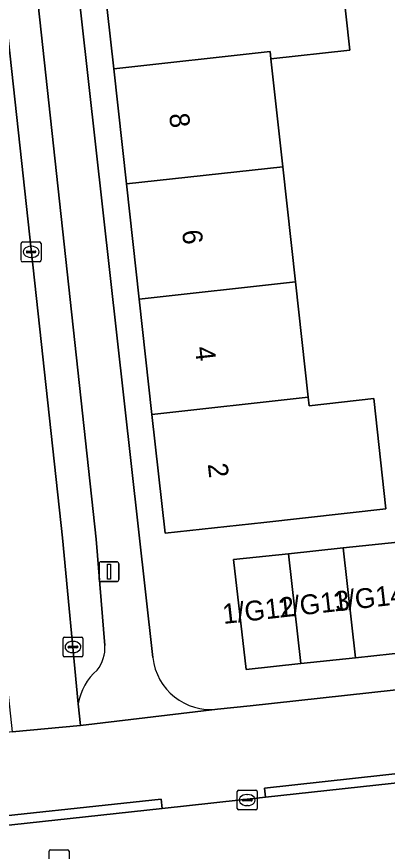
# Model space of a CAD drawing. Extents: x 160023 to 161302, y 384750 to 385707.
# Drawn here: x 161116.63 to 161135.31, y 385078.47 to 385120.52 of the extents above; entities that cross this region are included whole.
import ezdxf

# ---------------------------------------------------------------- set-up
doc = ezdxf.new("R2010")
doc.units = 0
for name, color, linetype in [('IMGEO_Erf', 7, 'Continuous'), ('IMGEO_Kolk', 7, 'Continuous'), ('IMGEO_Lichtmast', 7, 'Continuous'), ('IMGEO_Pand', 7, 'Continuous'), ('IMGEO_Pand_nummerreeks', 7, 'Continuous'), ('IMGEO_Parkeervlak_open', 7, 'Continuous'), ('IMGEO_Rijbaan_lokaal_open', 7, 'Continuous'), ('IMGEO_Rioolput', 7, 'Continuous'), ('IMGEO_Voetpad_open', 7, 'Continuous')]:
    doc.layers.add(name, color=color, linetype=linetype)

msp = doc.modelspace()

# ---------------------------------------------------------------- linework, layer by layer
at = {"layer": 'IMGEO_Erf'}
for points in [[(161119.529, 385123.732), (161123.483, 385088.222)], [(161133.026, 385122.364), (161133.416, 385118.835), (161129.442, 385118.397), (161130.043, 385112.958), (161130.684, 385107.15), (161131.326, 385101.342), (161131.373, 385100.917), (161134.624, 385101.276), (161135.238, 385095.717), (161129.077, 385095.037), (161124.107, 385094.488), (161123.446, 385100.472), (161122.804, 385106.28), (161122.163, 385112.088), (161121.521, 385117.895), (161120.86, 385123.88)], [(161126.752, 385085.62), (161128.395, 385085.799), (161158.757, 385089.116), (161161.96, 385089.466)]]:
    msp.add_lwpolyline(points, dxfattribs=at)
msp.add_lwpolyline([(161149.65, 385095.505), (161152.412, 385095.798), (161155.173, 385096.09), (161157.934, 385096.383), (161158.561, 385090.852), (161155.803, 385090.539), (161153.039, 385090.267), (161150.278, 385089.974), (161147.517, 385089.681), (161144.755, 385089.389), (161141.994, 385089.096), (161139.233, 385088.803), (161136.472, 385088.51), (161133.71, 385088.218), (161130.949, 385087.925), (161128.188, 385087.632), (161127.56, 385093.163), (161130.321, 385093.456), (161133.083, 385093.749), (161135.844, 385094.041), (161138.605, 385094.334), (161141.367, 385094.627), (161144.128, 385094.92), (161146.889, 385095.212)], close=True, dxfattribs=at)
msp.add_arc((161126.43, 385088.57), 2.967, 186.7284, 276.2347, dxfattribs=at)
at = {"layer": 'IMGEO_Kolk'}
for p, q in [((161116.855, 385108.241), (161116.855, 385109.093)), ((161116.93, 385109.167), (161117.782, 385109.167)), ((161117.343, 385108.947), (161117.368, 385108.947)), ((161117.856, 385109.093), (161117.856, 385108.241)), ((161117.114, 385108.661), (161117.114, 385108.673)), ((161117.552, 385108.624), (161117.154, 385108.624)), ((161117.157, 385108.71), (161117.555, 385108.71)), ((161117.366, 385108.387), (161117.341, 385108.387)), ((161117.598, 385108.673), (161117.598, 385108.661)), ((161117.782, 385108.167), (161116.93, 385108.167)), ((161118.963, 385088.333), (161118.963, 385089.185)), ((161119.038, 385089.259), (161119.89, 385089.259)), ((161119.451, 385089.039), (161119.476, 385089.039)), ((161119.964, 385089.185), (161119.964, 385088.333)), ((161119.222, 385088.753), (161119.222, 385088.765)), ((161119.66, 385088.716), (161119.262, 385088.716)), ((161119.265, 385088.802), (161119.663, 385088.802)), ((161119.706, 385088.765), (161119.706, 385088.753)), ((161119.89, 385088.259), (161119.038, 385088.259)), ((161119.474, 385088.479), (161119.449, 385088.479)), ((161127.747, 385080.622), (161127.747, 385081.474)), ((161127.822, 385081.548), (161128.674, 385081.548)), ((161128.748, 385081.474), (161128.748, 385080.622)), ((161128.006, 385081.042), (161128.006, 385081.054)), ((161128.049, 385081.091), (161128.447, 385081.091)), ((161128.235, 385081.328), (161128.26, 385081.328)), ((161128.49, 385081.054), (161128.49, 385081.042)), ((161128.444, 385081.005), (161128.046, 385081.005)), ((161128.258, 385080.768), (161128.233, 385080.768)), ((161128.674, 385080.548), (161127.822, 385080.548))]:
    msp.add_line(p, q, dxfattribs=at)
for points in [[(161116.855, 385108.241), (161116.855, 385109.093)], [(161116.93, 385109.167), (161117.782, 385109.167)], [(161117.856, 385109.093), (161117.856, 385108.241)], [(161117.782, 385108.167), (161116.93, 385108.167)], [(161118.963, 385088.333), (161118.963, 385089.185)], [(161119.038, 385089.259), (161119.89, 385089.259)], [(161119.964, 385089.185), (161119.964, 385088.333)], [(161119.89, 385088.259), (161119.038, 385088.259)], [(161127.747, 385080.622), (161127.747, 385081.474)], [(161127.822, 385081.548), (161128.674, 385081.548)], [(161128.748, 385081.474), (161128.748, 385080.622)], [(161128.674, 385080.548), (161127.822, 385080.548)]]:
    msp.add_lwpolyline(points, dxfattribs=at)
for centre, radius, start, end in [((161116.932, 385109.091), 0.0765, 91.552, 178.448), ((161116.932, 385109.091), 0.0765, 91.552, 178.448), ((161117.78, 385109.091), 0.0765, 1.552, 88.448), ((161117.78, 385109.091), 0.0765, 1.552, 88.448), ((161117.154, 385108.67), 0.0403, 85.8775, 175.7526), ((161117.151, 385108.66), 0.0366, 178.938, 274.7102), ((161117.555, 385108.667), 0.043, 264.8664, 352.4533), ((161117.559, 385108.672), 0.0386, 1.7309, 96.639), ((161116.932, 385108.243), 0.0765, 181.552, 268.448), ((161116.932, 385108.243), 0.0765, 181.552, 268.448), ((161117.78, 385108.243), 0.0765, 271.552, 358.448), ((161117.78, 385108.243), 0.0765, 271.552, 358.448), ((161119.04, 385089.183), 0.0765, 91.552, 178.448), ((161119.04, 385089.183), 0.0765, 91.552, 178.448), ((161119.888, 385089.183), 0.0765, 1.552, 88.448), ((161119.888, 385089.183), 0.0765, 1.552, 88.448), ((161119.262, 385088.762), 0.0403, 85.8775, 175.7526), ((161119.259, 385088.752), 0.0366, 178.938, 274.7102), ((161119.663, 385088.759), 0.043, 264.8664, 352.4533), ((161119.667, 385088.764), 0.0386, 1.7309, 96.639), ((161119.04, 385088.335), 0.0765, 181.552, 268.448), ((161119.04, 385088.335), 0.0765, 181.552, 268.448), ((161119.888, 385088.335), 0.0765, 271.552, 358.448), ((161119.888, 385088.335), 0.0765, 271.552, 358.448), ((161127.824, 385081.472), 0.0765, 91.552, 178.448), ((161127.824, 385081.472), 0.0765, 91.552, 178.448), ((161128.672, 385081.472), 0.0765, 1.552, 88.448), ((161128.672, 385081.472), 0.0765, 1.552, 88.448), ((161128.046, 385081.051), 0.0403, 85.8775, 175.7526), ((161128.043, 385081.041), 0.0366, 178.938, 274.7102), ((161128.447, 385081.048), 0.043, 264.8664, 352.4533), ((161128.451, 385081.053), 0.0386, 1.7309, 96.639), ((161127.824, 385080.624), 0.0765, 181.552, 268.448), ((161127.824, 385080.624), 0.0765, 181.552, 268.448), ((161128.672, 385080.624), 0.0765, 271.552, 358.448), ((161128.672, 385080.624), 0.0765, 271.552, 358.448)]:
    msp.add_arc(centre, radius, start, end, dxfattribs=at)
for centre, major_axis, ratio, start_param, end_param in [((161117.342, 385108.667), (-0.387, 0.002), 0.722429, 4.712389, 7.853982), ((161117.367, 385108.667), (-0.39, 0.002), 0.717154, 1.570796, 4.712389), ((161119.45, 385088.759), (-0.387, 0.002), 0.722429, 4.712389, 7.853982), ((161119.475, 385088.759), (-0.39, 0.002), 0.717154, 1.570796, 4.712389), ((161128.234, 385081.048), (-0.387, 0.002), 0.722429, 4.712389, 7.853982), ((161128.259, 385081.048), (-0.39, 0.002), 0.717154, 1.570796, 4.712389)]:
    msp.add_ellipse(centre, major_axis=major_axis, ratio=ratio, start_param=start_param, end_param=end_param, dxfattribs=at)
at = {"layer": 'IMGEO_Lichtmast'}
for p, q in [((161120.779, 385092.153), (161120.779, 385092.953)), ((161120.779, 385092.953), (161120.779, 385092.153)), ((161120.879, 385093.053), (161121.669, 385093.053)), ((161121.669, 385093.053), (161120.879, 385093.053)), ((161121.769, 385092.953), (161121.769, 385092.153)), ((161121.769, 385092.153), (161121.769, 385092.953)), ((161121.669, 385092.053), (161120.879, 385092.053)), ((161120.879, 385092.053), (161121.669, 385092.053))]:
    msp.add_line(p, q, dxfattribs=at)
msp.add_lwpolyline([(161121.199, 385092.928), (161121.349, 385092.928), (161121.349, 385092.178), (161121.199, 385092.178), (161121.199, 385092.928)], dxfattribs=at)
for centre, start, end in [((161120.879, 385092.953), 90, 180), ((161120.879, 385092.953), 90, 180), ((161121.669, 385092.953), 0, 90), ((161121.669, 385092.953), 360, 90), ((161120.879, 385092.153), 180, 270), ((161120.879, 385092.153), 180, 270), ((161121.669, 385092.153), 270, 0), ((161121.669, 385092.153), 270, 0)]:
    msp.add_arc(centre, 0.1, start, end, dxfattribs=at)
at = {"layer": 'IMGEO_Pand'}
for points in [[(161132.735, 385124.999), (161128.693, 385124.552), (161128.672, 385124.744), (161125.83, 385124.43), (161120.86, 385123.88), (161121.521, 385117.895), (161129.401, 385118.765), (161129.442, 385118.397), (161133.416, 385118.835), (161133.026, 385122.364)], [(161129.442, 385118.397), (161129.401, 385118.765), (161121.521, 385117.895), (161122.163, 385112.088), (161130.043, 385112.958)], [(161122.163, 385112.088), (161122.804, 385106.28), (161130.684, 385107.15), (161130.043, 385112.958)], [(161131.326, 385101.342), (161130.684, 385107.15), (161122.804, 385106.28), (161123.446, 385100.472)], [(161131.326, 385101.342), (161123.446, 385100.472), (161124.107, 385094.488), (161129.077, 385095.037), (161135.238, 385095.717), (161134.624, 385101.276), (161131.373, 385100.917)], [(161133.083, 385093.749), (161130.321, 385093.456), (161130.949, 385087.925), (161133.71, 385088.218)], [(161135.844, 385094.041), (161133.083, 385093.749), (161133.71, 385088.218), (161136.472, 385088.51)], [(161130.321, 385093.456), (161127.56, 385093.163), (161128.188, 385087.632), (161130.949, 385087.925)]]:
    msp.add_lwpolyline(points, close=True, dxfattribs=at)
at = {"layer": 'IMGEO_Parkeervlak_open'}
for points in [[(161108.106, 385193.811), (161118.94, 385094.258), (161119.734, 385085.893)], [(161121.074, 385088.841), (161120.638, 385094.189), (161110.079, 385191.288)]]:
    msp.add_lwpolyline(points, dxfattribs=at)
for centre, radius, start, end in [((161119.277, 385088.725), 1.8, 321.1768, 3.7016), ((161122.516, 385085.462), 2.815, 130.7023, 171.1942)]:
    msp.add_arc(centre, radius, start, end, dxfattribs=at)
at = {"layer": 'IMGEO_Rijbaan_lokaal_open'}
for points in [[(161108.106, 385193.811), (161107.875, 385195.931), (161107.464, 385199.708), (161107.401, 385200.298), (161107.332, 385200.945), (161105.597, 385217.3), (161105.48, 385218.399), (161104.157, 385228.558), (161104.085, 385229.11), (161104.014, 385229.755), (161100.53, 385229.917), (161100.652, 385228.786), (161101.928, 385216.938), (161103.784, 385199.703), (161103.819, 385199.374), (161104.236, 385195.638), (161104.257, 385195.371), (161116.209, 385086.218), (161116.399, 385084.479), (161119.838, 385084.801), (161119.734, 385085.893), (161118.94, 385094.258)], [(161159.149, 385084.448), (161129.163, 385081.192), (161123.962, 385080.627), (161113.269, 385079.466), (161109.499, 385079.057), (161077.206, 385075.551), (161075.064, 385075.318), (161074.503, 385075.285), (161075, 385070.686), (161097.839, 385073.177), (161098.504, 385073.25), (161106.9, 385074.166), (161107.268, 385074.206), (161157.825, 385079.697), (161162.248, 385080.217), (161162.411, 385080.236), (161161.927, 385084.727), (161159.642, 385084.498)]]:
    msp.add_lwpolyline(points, close=True, dxfattribs=at)
at = {"layer": 'IMGEO_Rioolput'}
for p, q in [((161118.34, 385078.539), (161119.192, 385078.539)), ((161118.265, 385077.613), (161118.265, 385078.465)), ((161119.266, 385078.465), (161119.266, 385077.613))]:
    msp.add_line(p, q, dxfattribs=at)
for points in [[(161118.34, 385078.539), (161119.192, 385078.539)], [(161118.265, 385077.613), (161118.265, 385078.465)], [(161119.266, 385078.465), (161119.266, 385077.613)]]:
    msp.add_lwpolyline(points, dxfattribs=at)
for centre, start, end in [((161118.342, 385078.463), 91.552, 178.448), ((161118.342, 385078.463), 91.552, 178.448), ((161119.19, 385078.463), 1.552, 88.448), ((161119.19, 385078.463), 1.552, 88.448)]:
    msp.add_arc(centre, 0.0765, start, end, dxfattribs=at)
at = {"layer": 'IMGEO_Voetpad_open'}
for points in [[(161123.483, 385088.222), (161119.529, 385123.732), (161119.319, 385125.617), (161111.524, 385195.624)], [(161110.079, 385191.288), (161120.638, 385094.189), (161121.074, 385088.841)], [(161161.96, 385089.466), (161158.757, 385089.116), (161128.395, 385085.799), (161126.752, 385085.62), (161119.838, 385084.801), (161116.399, 385084.479), (161109.091, 385083.555), (161108.953, 385083.555), (161107.935, 385083.441), (161077.434, 385080.163), (161074.954, 385079.897), (161070.456, 385076.789)], [(161119.734, 385085.893), (161119.838, 385084.801), (161126.752, 385085.62)], [(161129.114, 385081.642), (161159.096, 385084.932), (161159.149, 385084.448), (161159.642, 385084.498), (161161.927, 385084.727), (161162.62, 385084.775)], [(161074.503, 385075.285), (161075.064, 385075.318), (161077.206, 385075.551), (161077.154, 385076.043), (161109.449, 385079.533), (161109.499, 385079.057), (161113.269, 385079.466), (161113.219, 385079.951), (161123.914, 385081.093), (161123.962, 385080.627), (161129.163, 385081.192), (161129.114, 385081.642)]]:
    msp.add_lwpolyline(points, dxfattribs=at)
for points in [[(161159.149, 385084.448), (161159.096, 385084.932), (161129.114, 385081.642), (161129.163, 385081.192)], [(161123.962, 385080.627), (161123.914, 385081.093), (161113.219, 385079.951), (161113.269, 385079.466)]]:
    msp.add_lwpolyline(points, close=True, dxfattribs=at)
for centre, radius, start, end in [((161119.277, 385088.725), 1.8, 321.1768, 3.7016), ((161126.43, 385088.57), 2.967, 186.7284, 276.2347), ((161122.516, 385085.462), 2.815, 130.7023, 171.1942)]:
    msp.add_arc(centre, radius, start, end, dxfattribs=at)

# ---------------------------------------------------------------- texts
at = {"layer": 'IMGEO_Pand_nummerreeks'}
for s, rotation, p in [('8', 276.3023, (161124.309, 385115.609)), ('6', 276.304, (161124.958, 385109.734)), ('4', 276.304, (161125.607, 385103.856)), ('2', 276.3023, (161126.256, 385097.98)), ('1/G13', 6.4114, (161129.84, 385090.23)), ('1/G14', 6.4114, (161132.619, 385090.543)), ('1/G12', 6.4114, (161127.054, 385089.917))]:
    msp.add_text(s, height=1, rotation=rotation, dxfattribs=at).set_placement(p)

doc.saveas('drawing.dxf')
